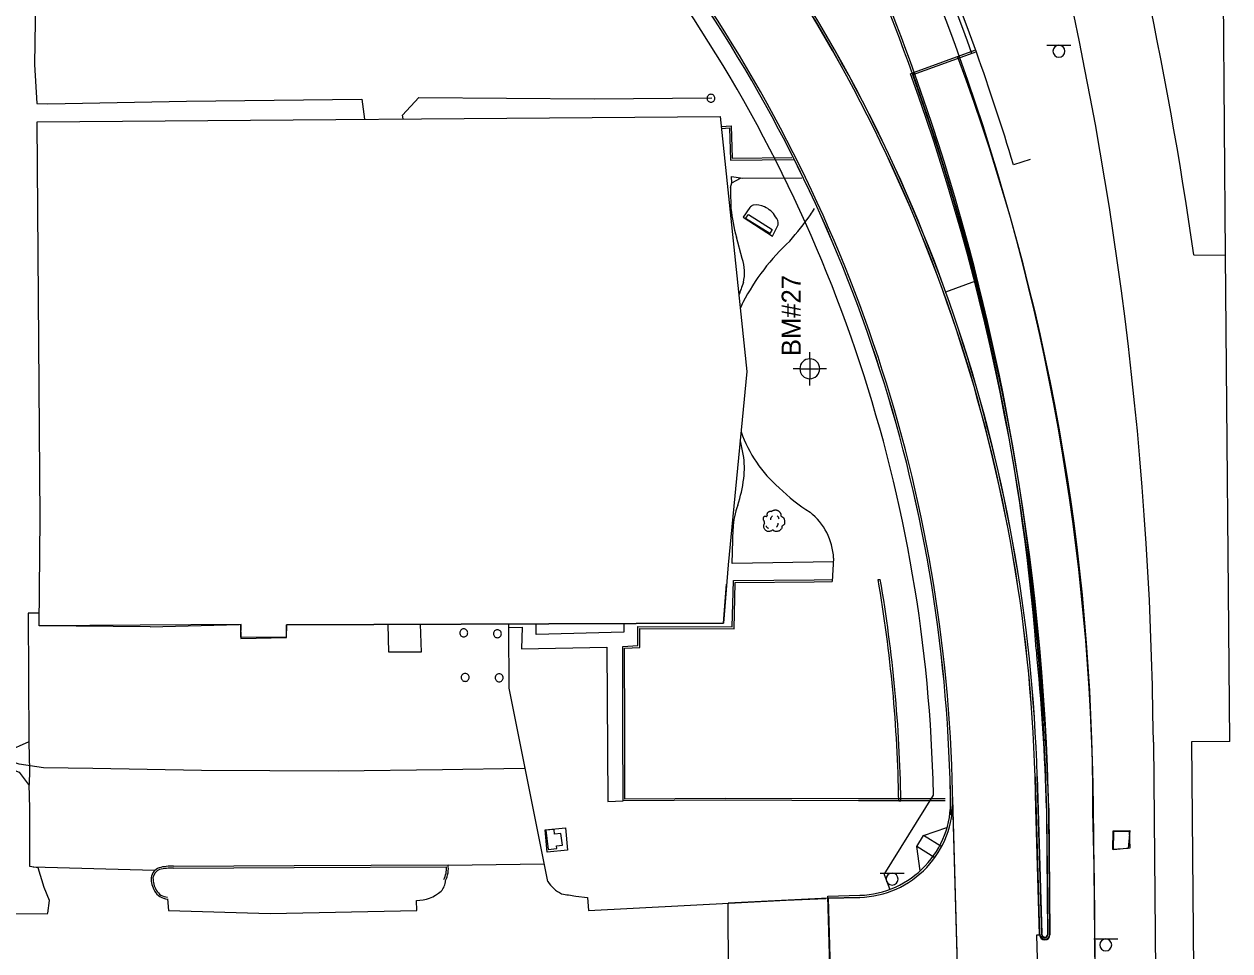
# Model space of a CAD drawing. Extents: x 2145380 to 2157287, y 139568 to 149130.
# Drawn here: x 2150410.7 to 2150788.8, y 141656.7 to 141947.2 of the extents above; entities that cross this region are included whole.
import ezdxf

# ---------------------------------------------------------------- set-up
doc = ezdxf.new("R2010")
doc.units = 0
for name, color, linetype in [('PR_PREVIOUSLY CONSTRUCTED', 7, 'Continuous'), ('SURV_Benchmark', 7, 'Continuous'), ('TOPO_Asphalt', 7, 'Continuous'), ('TOPO_Building', 7, 'Continuous'), ('TOPO_Concrete', 7, 'Continuous'), ('TOPO_Curb Back', 7, 'Continuous'), ('TOPO_DRAIN_Manhole', 7, 'Continuous'), ('TOPO_Fence', 7, 'Continuous'), ('TOPO_Flowline', 7, 'Continuous'), ('TOPO_Misc', 7, 'Continuous'), ('TOPO_Misc Line', 7, 'Continuous'), ('TOPO_Sidewalk', 7, 'Continuous'), ('TOPO_Sign', 7, 'Continuous'), ('TOPO_Tree', 7, 'Continuous'), ('TOPO_Wall Freestanding', 7, 'Continuous')]:
    doc.layers.add(name, color=color, linetype=linetype)

# ---------------------------------------------------------------- blocks, each defined once
blk = doc.blocks.new('POST')
at = {"layer": 'TOPO_Misc'}
for start, end in [(89.99996, 180.00004), (179.99996, 270.00004), (359.99996, 90.00004), (269.99996, 0.00004)]:
    blk.add_arc((-0.01, 0.03), 3.16, start, end, dxfattribs=at)
blk = doc.blocks.new('TREE')
at = {"layer": 'TOPO_Tree'}
for points in [[(-3.5, 17.6), (-3.1, 18.3), (-2.6, 18.8), (-1.9, 19.2), (-1, 19.7), (-0.2, 20), (0.7, 20.2), (1.6, 20.5), (2.5, 20.8), (3.4, 20.8), (4.1, 20.7), (4.8, 20.5), (5.5, 20.2), (6.4, 19.9), (7.3, 19.7), (8.2, 19.2), (9.4, 18.4), (10, 17.2), (10.8, 16), (11.2, 15.3), (11.6, 14.6), (11.9, 13.9), (12.2, 13.1), (11.4, 12), (11.9, 11.2), (12, 11), (12.2, 10.9), (12.4, 10.7), (12.9, 10.4), (13.5, 10), (14, 9.7), (14.7, 9.2), (15.4, 8.7), (16.1, 8.1), (16.7, 7.5), (16.9, 6.7), (17.1, 6), (17.6, 4.4), (17.7, 2.8), (17.7, 1.2), (17.7, -0.2), (17.8, -2.2), (16.6, -3), (15.5, -3.8), (14.3, -4.6), (13.2, -5.3)], [(-14.1, -0.4), (-14.2, 0.5), (-14.4, 1.4), (-14.6, 2.3), (-14.8, 3.2), (-15.5, 4), (-15.7, 4.9), (-15.8, 5.6), (-15.7, 6.3), (-15.7, 7), (-15.6, 7.9), (-15.7, 8.8), (-15.1, 9.7), (-14.6, 10.4), (-13.8, 10.5), (-13, 10.7), (-12.2, 11), (-11.1, 10), (-10.4, 10.7), (-9.4, 11.7), (-10.3, 13.3), (-9.8, 14.4), (-9.6, 15.1), (-9.3, 15.9), (-8.8, 16.5), (-8.2, 17.3), (-7.5, 17.7), (-6.7, 18.1), (-6.1, 18.4), (-5.6, 18.6), (-5.1, 18.7), (-4.5, 18.7), (-4, 18.5), (-3.5, 18.1)], [(13.2, -5.3), (13.3, -5.8), (13.4, -6.3), (13.4, -6.7), (13.8, -8.5), (12.2, -10), (10.8, -11.5), (10, -12.3), (9.1, -12.8), (8.2, -13.1), (6, -13.8), (3.3, -13.6), (1.3, -13.1), (0.5, -12.9), (-0.1, -11.4), (-0.8, -11.5), (-2, -11.6), (-3.3, -12.8), (-4.5, -13.1), (-6.1, -13.5), (-7.8, -14), (-9.3, -13.6), (-11.4, -13.1), (-12.8, -11.4), (-14.1, -9.4), (-15.3, -7.3), (-15.6, -5.1), (-15.1, -3), (-14.9, -1.9), (-13.9, -0.8), (-13.5, 0.1)], [(-4.2, 5.1), (-4.5, 6.1), (-4.3, 7.2), (-3.8, 8.2), (-3.3, 9.3), (-2.7, 10.3), (-1.6, 11)], [(5.9, 11.2), (6.5, 10.7), (7, 10.2), (7.4, 9.5), (7.9, 8.6), (8.3, 7.6), (8.5, 6.6)], [(-11.4, -4.5), (-11.5, -5.4), (-11, -6.3), (-10.1, -7.2), (-9.3, -8), (-8.5, -8.3), (-7.7, -8.1)], [(4.8, -6.3), (5.7, -5.7), (6.3, -4.9), (6.8, -3.9), (7.4, -2.8), (7.6, -1.7), (7.5, -0.6)]]:
    blk.add_open_spline(points, degree=3, dxfattribs=at)
blk = doc.blocks.new('BM')
at = {"layer": 'SURV_Benchmark'}
for p, q in [((0, 2.49), (0, 4.15)), ((-2.49, 0), (-4.16, 0)), ((4.16, 0), (2.49, 0)), ((0, -4.16), (0, -2.49))]:
    blk.add_line(p, q, dxfattribs=at)
for points in [[(-2.5, 0), (-2.49, 0), (0, 0), (0, -2.49), (0, -2.49)], [(-2.5, 0), (-2.49, 0), (0, 0), (0, -2.49), (0, -2.49)], [(0, 2.49), (0, 2.49), (0, 0), (2.49, 0), (2.49, 0), (2.49, 0)], [(0, 2.49), (0, 2.49), (0, 0), (2.49, 0), (2.49, 0), (2.49, 0), (2.49, 0)]]:
    blk.add_lwpolyline(points, dxfattribs=at)
for start, end in [(90.0638, 180.0068), (0.0638, 90.0068), (0.0638, 90.0068), (180.0638, 270.0068), (180.0638, 270.0068), (269.9472, 359.9927)]:
    blk.add_arc((0, 0), 2.5, start, end, dxfattribs=at)

msp = doc.modelspace()

# ---------------------------------------------------------------- linework, layer by layer
at = {"layer": 'PR_PREVIOUSLY CONSTRUCTED'}
for p, q in [((2150787.5, 141874.96), (2150786.77, 141958.48)), ((2150709.34, 141938.51), (2150689.41, 141931.37)), ((2150726.23, 141904.78), (2150720.96, 141903.19)), ((2150777.5, 141874.87), (2150787.5, 141874.96)), ((2150788.84, 141722.33), (2150787.5, 141874.96)), ((2150709.1, 141866.65), (2150699.69, 141863.27)), ((2150678.52, 141773.16), (2150679.2, 141773.17)), ((2150695.89, 141705.51), (2150695.75, 141710.42)), ((2150701.26, 141704.33), (2150701.08, 141710.57)), ((2150710.64, 141401.31), (2150701.75, 141710.59)), ((2150728.02, 141701.36), (2150727.74, 141711.34)), ((2150728.69, 141701.37), (2150728.4, 141711.36)), ((2150680.44, 141680.69), (2150695.89, 141705.51)), ((2150684.99, 141703.78), (2150685.65, 141703.78)), ((2150729.16, 141661.73), (2150728.02, 141701.36)), ((2150729.83, 141661.75), (2150728.69, 141701.37)), ((2150731.35, 141701.46), (2150731.7, 141661.79)), ((2150732.02, 141701.47), (2150732.36, 141661.79)), ((2150692.75, 141692.89), (2150700.12, 141695.36)), ((2150690.63, 141689.49), (2150692.75, 141692.89)), ((2150698.46, 141689.33), (2150692.75, 141692.89)), ((2150696.35, 141685.93), (2150690.63, 141689.49)), ((2150691.67, 141681.78), (2150690.63, 141689.49)), ((2150680.44, 141680.69), (2150682.18, 141676)), ((2150662.81, 141673.21), (2150631.48, 141671.71)), ((2150662.79, 141673.88), (2150672.78, 141674.17)), ((2150663.57, 141646.56), (2150662.79, 141673.88)), ((2150662.81, 141673.21), (2150672.8, 141673.5)), ((2150631.63, 141648.82), (2150631.48, 141671.71))]:
    msp.add_line(p, q, dxfattribs=at)
for points in [[(2150764.84, 141722.12), (2150774.08, 140666.28)], [(2150788.84, 141722.33), (2150776.84, 141722.22)], [(2150776.84, 141722.22), (2150788.7, 140366.39)], [(2150746.01, 141701.59), (2150746.27, 141672.29)], [(2150746.27, 141672.29), (2150748.64, 141401.78)]]:
    msp.add_lwpolyline(points, dxfattribs=at)
for centre, radius, start, end in [((2149618.96, 141712.09), 1145.92, 0.50149, 56.56435), ((2149618.96, 141712.09), 1169.92, 7.99819, 25.75878), ((2150029.84, 141695.32), 720.2, 19.69171, 30.33307), ((2150029.84, 141695.32), 721.7, 19.69171, 30.33307), ((2150029.84, 141695.32), 721.7, 19.69171, 30.33307), ((2150029.84, 141695.32), 716.2, 19.69171, 30.33307), ((2150029.84, 141695.32), 700.53, 19.69171, 30.33307), ((2150029.84, 141695.32), 701.2, 19.69171, 30.33307), ((2150237.47, 141697.24), 490.46, 1.6473, 35.986), ((2150237.47, 141697.24), 491.13, 1.6473, 35.986), ((2150237.47, 141697.24), 463.8, 1.6473, 35.985), ((2150237.47, 141697.24), 464.46, 1.6473, 35.985), ((2150237.47, 141697.24), 458.46, 1.6473, 35.985), ((2150029.84, 141695.32), 721.7, 16.73997, 19.69171), ((2150029.84, 141695.32), 716.2, 0.5015, 19.69171), ((2150029.84, 141695.32), 700.53, 4.5842, 19.69171), ((2150029.84, 141695.32), 701.2, 4.5842, 19.69171), ((2150237.57, 141697.11), 447.46, 0.854, 9.7857), ((2150237.57, 141697.11), 448.13, 0.8529, 9.7718), ((2150030.75, 141681.32), 700.89, 1.64595, 5.73028), ((2150030.75, 141681.32), 701.56, 1.64595, 5.73028), ((2150671.94, 141703.49), 29.33, 271.6473, 1.6473), ((2150671.94, 141703.49), 30, 271.6473, 1.6473), ((2150730.76, 141661.76), 1.6, 181.0744, 1.0744), ((2150730.76, 141661.76), 0.933, 181.0744, 1.0744)]:
    msp.add_arc(centre, radius, start, end, dxfattribs=at)
at = {"layer": 'TOPO_Asphalt'}
for p, q in [((2150573.84, 141683.97), (2150543.68, 141683.53)), ((2150451.64, 141681.92), (2150413.54, 141683))]:
    msp.add_line(p, q, dxfattribs=at)
for points in [[(2150421.89, 141962.35), (2150414.35, 141961.72), (2150414, 141934.55), (2150414.69, 141922.34), (2150418.15, 141922.25)], [(2150664.56, 141779.85), (2150664.09, 141772.56)], [(2150415.47, 141762.61), (2150411.97, 141762.58), (2150412.18, 141722.1), (2150412.36, 141713.37), (2150412.32, 141708.94)], [(2150418.13, 141668.51), (2150418.69, 141672.56), (2150416.98, 141676.58), (2150415.09, 141682.78), (2150412.5, 141683.15), (2150412.47, 141701.51), (2150412.32, 141708.94)], [(2150455.63, 141673), (2150455.96, 141669.37), (2150487.87, 141668.45), (2150533.82, 141669.36), (2150533.72, 141672.54)], [(2150583.67, 141673.9), (2150587.37, 141673.47), (2150587.68, 141669.42), (2150649.69, 141672.66), (2150662.08, 141673.15)], [(2150036.31, 141666.66), (2150062.03, 141667.42), (2150084.63, 141667.15), (2150096.44, 141668.79), (2150100.18, 141667.72), (2150144.27, 141666.48), (2150162.33, 141667.55), (2150165.34, 141669.64), (2150171.75, 141669.83), (2150174.04, 141668.57), (2150192.94, 141667.37), (2150231.19, 141667.96), (2150284.16, 141668.2), (2150360.72, 141667.97), (2150418.15, 141668.5)]]:
    msp.add_lwpolyline(points, dxfattribs=at)
for centre, radius, start, end in [((2150606.79, 141921.5), 60.93, 326.0936, 328.216), ((2150515.1, 141993.36), 177.32, 319.9381, 323.3492), ((2150699.13, 141827.05), 71.12, 132.797, 152.411), ((2150700.07, 141832.12), 69.78, 156.4643, 158.1438), ((2150675.21, 141833.48), 42.06, 199.4563, 228.712), ((2150691.99, 141848.44), 64.42, 226.2748, 237.2768), ((2150645.03, 141778.91), 19.55, 2.7398, 51.6264), ((2150537.62, 141679.03), 5.26, 316.965, 357.9206), ((2150583.94, 141684.33), 10.75, 212.8764, 244.2022), ((2150533.8, 141684.12), 11.58, 269.6355, 311.4685), ((2150602.21, 141794.88), 122.39, 259.1945, 261.2879)]:
    msp.add_arc(centre, radius, start, end, dxfattribs=at)
at = {"layer": 'TOPO_Building'}
msp.add_line((2150450.22, 141758.35), (2150478.17, 141759), dxfattribs=at)
msp.add_lwpolyline([(2150414.75, 141916.64), (2150628.96, 141918.31), (2150637.38, 141838.37), (2150631.52, 141777.75), (2150630, 141759.43), (2150492.94, 141758.99), (2150492.91, 141755), (2150478.69, 141755.12), (2150478.72, 141759), (2150415.44, 141758.64), (2150415.72, 141792.35)], close=True, dxfattribs=at)
for points in [[(2150478.58, 141759), (2150478.68, 141754.67), (2150493.03, 141755), (2150492.94, 141758.99), (2150630, 141759.43), (2150631.02, 141771.72)], [(2150450.22, 141758.35), (2150415.44, 141758.64), (2150415.44, 141758.64)]]:
    msp.add_lwpolyline(points, dxfattribs=at)
at = {"layer": 'TOPO_Concrete'}
msp.add_line((2150708.78, 141938.97), (2150688.7, 141931.67), dxfattribs=at)
for points in [[(2150412.17, 141722.23), (2150405.15, 141719.12), (2150382.8, 141727.76), (2150380.79, 141723.5), (2150409.14, 141712.74), (2150412.32, 141708.59)], [(2150704.4, 141618.39), (2150701.93, 141704.35)], [(2150731.73, 141662), (2150731.4, 141699.61)], [(2150732.4, 141662.01), (2150732.07, 141699.62)], [(2150748.68, 141401.99), (2150746.33, 141679), (2150745.89, 141700.43)], [(2150574.06, 141694.7), (2150580.43, 141695.35), (2150581.15, 141688.27), (2150574.78, 141687.63), (2150574.06, 141694.7)], [(2150756.95, 141688.82), (2150752.14, 141688.5), (2150752.24, 141694.4), (2150757.43, 141694.51), (2150756.95, 141688.82)], [(2150672.8, 141673.5), (2150662.81, 141673.21), (2150663.55, 141647.22), (2150673.55, 141647.51)], [(2150729.17, 141662.6), (2150729.19, 141662.6)], [(2150729.19, 141661.93), (2150729.2, 141661.93)]]:
    msp.add_lwpolyline(points, dxfattribs=at)
for centre, radius, start, end in [((2150071.85, 141701.6), 674.04, 359.90027, 20.43335), ((2150008.57, 141686.65), 722.93, 1.03246, 19.80839), ((2150008.57, 141686.65), 723.6, 1.03246, 19.80839), ((2150671.94, 141703.49), 30, 271.6473, 1.6473), ((2150730.8, 141661.99), 1.6, 182.2201, 0.5015), ((2150730.8, 141661.99), 0.93, 182.2201, 0.5015), ((2150730.8, 141661.99), 0.93, 182.2201, 0.5015)]:
    msp.add_arc(centre, radius, start, end, dxfattribs=at)
at = {"layer": 'TOPO_Curb Back'}
for points in [[(2150629.29, 141915.18), (2150632.45, 141915.36), (2150632.78, 141905.18), (2150651.49, 141905.39)], [(2150629.36, 141914.58), (2150631.87, 141914.72), (2150632.2, 141904.57), (2150652.06, 141904.79)], [(2150699.55, 141703.8), (2150672.4, 141703.76), (2150630.6, 141703.95), (2150598.53, 141703.74), (2150598.49, 141726.43), (2150598.43, 141752.15), (2150603.21, 141752.43), (2150603.17, 141758.38), (2150632.79, 141758.28), (2150633.15, 141772.83), (2150658.45, 141773.04), (2150664.07, 141773.16)], [(2150699.55, 141704.4), (2150672.4, 141704.36), (2150630.6, 141704.55), (2150599.13, 141704.34), (2150599.09, 141726.43), (2150599.03, 141751.58), (2150603.81, 141751.86), (2150603.78, 141757.78), (2150633.38, 141757.68), (2150633.73, 141772.23), (2150658.46, 141772.44), (2150664.09, 141772.56)], [(2150701.4, 141699.23), (2150701.08, 141710.57)], [(2150712.62, 141175.71), (2150710.64, 141401.31), (2150701.75, 141710.59)], [(2150727.74, 141711.34), (2150729.16, 141661.73), (2150729.16, 141661.71)], [(2150728.41, 141711.36), (2150729.82, 141662.16)], [(2150457.58, 141683.28), (2150495.35, 141683.47), (2150543.66, 141683.7)], [(2150457.58, 141682.68), (2150495.35, 141682.87), (2150543.13, 141683.09)], [(2150729.16, 141661.71), (2150728.16, 141661.69), (2150735.64, 141401.66), (2150748.64, 141401.78), (2150750.61, 141176.04)]]:
    msp.add_lwpolyline(points, dxfattribs=at)
for centre, radius, start, end in [((2150238, 141697.42), 489.94, 1.6282, 36.005), ((2150238, 141697.42), 490.61, 1.6282, 36.005), ((2150237.47, 141697.24), 463.79, 1.6473, 35.9849), ((2150237.47, 141697.24), 464.46, 1.6473, 35.9849), ((2150454.44, 141679.09), 3.97, 111.2664, 171.2685), ((2150454.44, 141679.09), 3.37, 111.9421, 170.4786), ((2150457.17, 141665.3), 17.99, 88.6637, 103.4051), ((2150457.17, 141665.3), 17.39, 88.6359, 103.2645), ((2150535.73, 141682.48), 7.42, 333.0121, 4.7273), ((2150535.73, 141682.48), 8.02, 333.0128, 8.7032), ((2150459.11, 141679.75), 8.6, 180.381, 209.5619), ((2150459.11, 141679.75), 8.01, 180.7316, 209.5762), ((2150455.92, 141677.9), 4.92, 209.156, 266.5854), ((2150455.92, 141677.9), 4.32, 209.1289, 266.5838)]:
    msp.add_arc(centre, radius, start, end, dxfattribs=at)
at = {"layer": 'TOPO_DRAIN_Manhole'}
msp.add_lwpolyline([(2150757.41, 141688.97), (2150752.35, 141688.45), (2150752.44, 141694.18), (2150757.21, 141694.23)], close=True, dxfattribs=at)
at = {"layer": 'TOPO_Fence'}
msp.add_lwpolyline([(2150534.95, 141759.12), (2150535.21, 141750.34), (2150525.11, 141750.39), (2150524.86, 141759.09)], dxfattribs=at)
at = {"layer": 'TOPO_Flowline'}
msp.add_lwpolyline([(2150567.53, 141713.88), (2150541.92, 141713.49), (2150509.16, 141713.09), (2150466.33, 141713.31), (2150432.28, 141713.86), (2150416.8, 141714.12), (2150409.15, 141715.25), (2150397.63, 141718.93), (2150381.89, 141724.6), (2150374.31, 141727.84), (2150368.87, 141731.89), (2150364.57, 141736.5), (2150362, 141740.07), (2150352.2, 141752.66), (2150343.64, 141760.25), (2150336.95, 141766.5), (2150331.04, 141772.47), (2150324.59, 141777.76), (2150319.65, 141782.69), (2150316.58, 141785.5)], dxfattribs=at)
at = {"layer": 'TOPO_Misc Line'}
msp.add_lwpolyline([(2150574.33, 141694.53), (2150575.03, 141688.54), (2150577.78, 141688.86), (2150577.69, 141689.66), (2150579.5, 141689.87), (2150579.06, 141693.58), (2150577.05, 141693.34), (2150576.88, 141694.83), (2150574.33, 141694.53)], dxfattribs=at)
at = {"layer": 'TOPO_Sidewalk'}
msp.add_line((2150562.7, 141758.14), (2150562.72, 141759.21), dxfattribs=at)
for points in [[(2150632.27, 141896.06), (2150632.63, 141897.46), (2150632.58, 141899.46), (2150636.1, 141899)], [(2150635.89, 141873.75), (2150634.09, 141880.45)], [(2150664.48, 141778.72), (2150632.72, 141778.2), (2150633.02, 141789.1)], [(2150566.89, 141758.16), (2150566.72, 141751.44), (2150593.49, 141751.96), (2150593.74, 141703.58), (2150598.53, 141703.74)], [(2150598.77, 141759.33), (2150598.74, 141756.69), (2150571.26, 141755.91), (2150571.29, 141759.24)]]:
    msp.add_lwpolyline(points, dxfattribs=at)
for centre, radius, start, end in [((2150800.68, 141895.08), 168.42, 179.6662, 181.9052), ((2150691.99, 141896.25), 60.02, 186.4775, 195.2673), ((2150622.65, 141869.29), 13.97, 347.2689, 18.6244), ((2150671.47, 141851.44), 38.16, 157.2384, 163.569), ((2150603.46, 141807.51), 33.12, 8.4805, 16.0485), ((2150611.66, 141808.1), 24.93, 352.3366, 9.9105), ((2150596.91, 141809.32), 39.72, 341.1513, 353.4257), ((2150657.34, 141788.1), 24.33, 159.8394, 177.649)]:
    msp.add_arc(centre, radius, start, end, dxfattribs=at)
at = {"layer": 'TOPO_Sign'}
for points in [[(2150731.46, 141940.63), (2150738.95, 141940.63)], [(2150733.34, 141938.76), (2150733.34, 141938.76)], [(2150735.21, 141940.63), (2150735.21, 141940.63)], [(2150737.07, 141938.76), (2150737.07, 141938.76)], [(2150735.21, 141936.89), (2150735.21, 141936.89)], [(2150679.17, 141681.12), (2150686.66, 141681.12)], [(2150682.92, 141681.11), (2150682.92, 141681.11)], [(2150681.05, 141679.25), (2150681.05, 141679.25)], [(2150682.92, 141677.38), (2150682.92, 141677.38)], [(2150684.78, 141679.25), (2150684.78, 141679.25)], [(2150746.16, 141660.47), (2150753.65, 141660.48)], [(2150748.04, 141658.61), (2150748.04, 141658.61)], [(2150749.91, 141660.47), (2150749.91, 141660.47)], [(2150751.78, 141658.61), (2150751.78, 141658.61)]]:
    msp.add_lwpolyline(points, dxfattribs=at)
msp.add_lwpolyline([(2150637.85, 141887.58), (2150645.33, 141882.87), (2150644.52, 141881.6), (2150636.98, 141886.28)], close=True, dxfattribs=at)
for centre, start, end in [((2150735.21, 141938.76), 90, 180), ((2150735.21, 141938.76), 180, 270), ((2150735.21, 141938.76), 360, 90), ((2150735.21, 141938.76), 270, 0), ((2150682.92, 141679.25), 90, 180), ((2150682.92, 141679.25), 360, 90), ((2150682.92, 141679.25), 180, 270), ((2150682.92, 141679.25), 270, 0), ((2150749.91, 141658.61), 90, 180), ((2150749.91, 141658.61), 180, 270), ((2150749.91, 141658.61), 360, 90), ((2150749.91, 141658.61), 270, 0)]:
    msp.add_arc(centre, 1.87, start, end, dxfattribs=at)
at = {"layer": 'TOPO_Wall Freestanding'}
for p, q in [((2150589.51, 141923.87), (2150626.35, 141924.13)), ((2150638.27, 141889.77), (2150636.21, 141886.7)), ((2150636.21, 141886.7), (2150645.39, 141880.79)), ((2150645.39, 141880.79), (2150647.16, 141884.35))]:
    msp.add_line(p, q, dxfattribs=at)
for points in [[(2150418.15, 141922.25), (2150461.65, 141923.08), (2150516.65, 141923.69), (2150517.43, 141917.44)], [(2150529.52, 141917.53), (2150529.33, 141918.71), (2150534.48, 141924.23), (2150589.51, 141923.87)], [(2150632.63, 141897.46), (2150635.34, 141899), (2150654.64, 141899.06)], [(2150574.93, 141678.48), (2150562.79, 141739.12), (2150562.7, 141758.13), (2150566.88, 141758.17)]]:
    msp.add_lwpolyline(points, dxfattribs=at)
for centre, radius, start, end in [((2150640.9, 141887.12), 3.73, 115.1279, 134.826), ((2150640.28, 141884.99), 5.6, 62.6639, 99.8974), ((2150640.01, 141883.26), 7.28, 29.5261, 67.0762), ((2150644.2, 141884.77), 2.99, 352.0402, 44.1158)]:
    msp.add_arc(centre, radius, start, end, dxfattribs=at)

# ---------------------------------------------------------------- block references
at = {"layer": 'SURV_Benchmark', "xscale": 1.25, "yscale": 1.25}
msp.add_blockref('BM', (2150657.09, 141839.21), dxfattribs=at)
at = {"layer": 'TOPO_Misc', "xscale": 0.39370000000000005, "yscale": 0.3937000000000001}
for p in [(2150626.11, 141924), (2150548.56, 141756.41), (2150559.12, 141756.13), (2150549.02, 141742.46), (2150559.68, 141742.33)]:
    msp.add_blockref('POST', p, dxfattribs=at)
at = {"layer": 'TOPO_Tree', "xscale": 0.19685000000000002, "yscale": 0.19685000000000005}
msp.add_blockref('TREE', (2150645.69, 141790.9), dxfattribs=at)

# ---------------------------------------------------------------- texts
at = {"layer": 'SURV_Benchmark'}
msp.add_text('BM#27', height=6, rotation=90, dxfattribs=at).set_placement((2150654.27, 141843.18))

doc.saveas('drawing.dxf')
